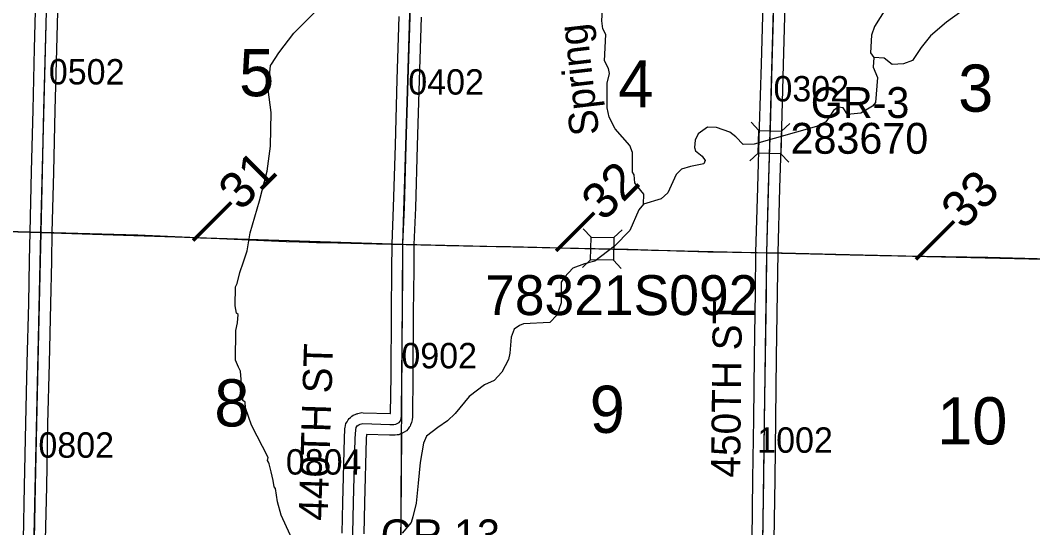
# Model space of a CAD drawing. Extents: x -132.8 to -73.3, y -60 to -26.
# Drawn here: x -97.235 to -94.446, y -52.697 to -51.299 of the extents above; entities that cross this region are included whole.
import ezdxf

# ---------------------------------------------------------------- set-up
doc = ezdxf.new("R2010")
doc.units = 0
for name, color, linetype in [('tdCoHydroRiver', 7, 'Continuous'), ('tdCoHydroTxtLg', 7, 'Continuous'), ('tdCoPriCL', 7, 'Continuous'), ('tdCoPrimary', 7, 'Continuous'), ('tdCoPriNonDiv', 7, 'Continuous'), ('tdCoPriNonDivCL', 7, 'Continuous'), ('tdCoSecRdNmbr', 7, 'Continuous'), ('tdCoSecRdTxt', 7, 'Continuous'), ('tdCoSecRteBand', 7, 'Continuous'), ('tdCoSecRteCL', 7, 'Continuous'), ('tdCoSectLine', 7, 'Continuous'), ('tdCoSectLinePart', 7, 'Continuous'), ('tdCoSectNmbr', 7, 'Continuous'), ('tdCoStrucNonDivPri', 7, 'Continuous'), ('tdCoStrucPriMaintName', 7, 'Continuous'), ('tdCoStrucSec', 7, 'Continuous'), ('tdCoStrucSecCoName', 7, 'Continuous'), ('tdCoStrucSecFHWANum', 7, 'Continuous'), ('tdCoSurfGravel', 7, 'Continuous'), ('tdStHwyPriRefPost1', 7, 'Continuous')]:
    doc.layers.add(name, color=color, linetype=linetype)

msp = doc.modelspace()

# ---------------------------------------------------------------- linework, layer by layer
at = {"layer": 'tdCoHydroRiver'}
for points in [[(-94.8498, -50.7304), (-94.8448, -50.7492), (-94.8402, -50.7541), (-94.8389, -50.7667), (-94.8268, -50.7922), (-94.8287, -50.8111), (-94.8357, -50.8441), (-94.8284, -50.8726), (-94.8239, -50.8838), (-94.8211, -50.8996), (-94.8201, -50.9264), (-94.8333, -50.9546), (-94.845, -50.9843), (-94.8512, -51.0583), (-94.8683, -51.1226), (-94.8709, -51.1683), (-94.85, -51.2255), (-94.8508, -51.2665), (-94.8818, -51.3164), (-94.8902, -51.3399), (-94.8928, -51.3887), (-94.8836, -51.4015)], [(-95.5185, -51.8063), (-95.5179, -51.7779), (-95.538, -51.7538), (-95.5426, -51.7474), (-95.5437, -51.7253), (-95.5483, -51.7173), (-95.5487, -51.6637), (-95.5562, -51.6446), (-95.5963, -51.598), (-95.613, -51.5661), (-95.6188, -51.5407), (-95.6189, -51.4729), (-95.6121, -51.4462), (-95.6149, -51.432), (-95.6255, -51.4112), (-95.6225, -51.3387), (-95.63, -51.3228), (-95.6327, -51.3007), (-95.6298, -51.2345)], [(-96.4817, -52.739), (-96.5164, -52.6625), (-96.5267, -52.626), (-96.5322, -52.5896), (-96.5353, -52.5848), (-96.5381, -52.5674), (-96.5439, -52.5436), (-96.5497, -52.5214), (-96.5512, -52.5167), (-96.5543, -52.5119), (-96.5525, -52.504), (-96.598, -52.4147), (-96.6144, -52.3671), (-96.6156, -52.3513), (-96.6219, -52.3464), (-96.6281, -52.2658), (-96.6342, -52.2546), (-96.6416, -52.2356), (-96.6415, -52.1535), (-96.6364, -52.1331), (-96.6343, -52.1095), (-96.639, -52.1063), (-96.6433, -52.0857), (-96.6422, -52.0336), (-96.6373, -52.0243), (-96.6303, -51.9944), (-96.6202, -51.9647), (-96.6102, -51.9349), (-96.6012, -51.8846), (-96.5757, -51.7968), (-96.5551, -51.7152), (-96.5458, -51.646), (-96.5438, -51.553), (-96.552, -51.4897), (-96.5459, -51.4235), (-96.5427, -51.4205), (-96.5231, -51.3893), (-96.4809, -51.335), (-96.4132, -51.267)], [(-94.6443, -51.2756), (-94.6843, -51.3047), (-94.7277, -51.3417), (-94.7536, -51.3743), (-94.778, -51.41), (-94.8019, -51.419), (-94.8335, -51.4215), (-94.8552, -51.4037), (-94.8836, -51.4015)], [(-94.8836, -51.4015), (-94.8857, -51.4283), (-94.8737, -51.4569), (-94.8799, -51.5262), (-94.888, -51.5355), (-94.9199, -51.5554), (-94.9563, -51.5593), (-94.9685, -51.5402), (-94.9827, -51.5383), (-94.9955, -51.5475), (-95.007, -51.5662), (-95.0167, -51.5786), (-95.0422, -51.5922), (-95.2137, -51.6407), (-95.2437, -51.6417), (-95.2638, -51.6207), (-95.2808, -51.6078), (-95.3169, -51.5944), (-95.3421, -51.5939), (-95.3677, -51.6123), (-95.376, -51.6294), (-95.378, -51.6499), (-95.375, -51.6594), (-95.3564, -51.674), (-95.3487, -51.6852), (-95.3521, -51.6946), (-95.3885, -51.7017), (-95.4139, -51.7091), (-95.4285, -51.7246), (-95.4516, -51.7746), (-95.4693, -51.7915), (-95.5185, -51.8063)], [(-95.5185, -51.8063), (-95.5315, -51.8218), (-95.5563, -51.8781), (-95.5983, -51.9214), (-95.6528, -51.9628), (-95.6813, -51.9701), (-95.7131, -51.9821), (-95.7357, -52.0068), (-95.7455, -52.0208), (-95.7451, -52.0776), (-95.7569, -52.1121), (-95.7762, -52.1322), (-95.8489, -52.1354), (-95.86, -52.1399), (-95.8745, -52.1506), (-95.8828, -52.1726), (-95.8869, -52.2166), (-95.8904, -52.2339), (-95.9085, -52.2683), (-95.9295, -52.2915), (-95.9565, -52.3035), (-95.9982, -52.3358), (-96.0371, -52.3823), (-96.058, -52.4024), (-96.0852, -52.4207), (-96.1157, -52.4453), (-96.124, -52.4641), (-96.133, -52.5175), (-96.1389, -52.5742), (-96.1448, -52.6293), (-96.1535, -52.667), (-96.1585, -52.6826), (-96.1828, -52.7121)]]:
    msp.add_lwpolyline(points, dxfattribs=at)
at = {"layer": 'tdCoPriCL'}
msp.add_lwpolyline([(-97.3038, -51.88), (-97.2088, -51.8825), (-97.1778, -51.8835), (-97.1294, -51.8852), (-97.0369, -51.8879), (-97.0192, -51.8884), (-96.971, -51.8895), (-96.9114, -51.8908), (-96.8478, -51.8936), (-96.7383, -51.8982), (-96.6508, -51.9014), (-96.5388, -51.9066), (-96.5023, -51.9084), (-96.4614, -51.9098), (-96.4185, -51.9113), (-96.3534, -51.9123), (-96.254, -51.915), (-96.1953, -51.916), (-96.1812, -51.9162), (-96.1494, -51.9167), (-96.0596, -51.9197), (-95.9689, -51.9219), (-95.885, -51.9229), (-95.7768, -51.9256), (-95.7119, -51.9268), (-95.613, -51.9291), (-95.5613, -51.9301), (-95.4959, -51.9323), (-95.4778, -51.9328), (-95.4278, -51.9342), (-95.4093, -51.9348), (-95.3408, -51.937), (-95.2675, -51.9382), (-95.179, -51.9397), (-95.1371, -51.9404), (-94.9896, -51.9448), (-94.8673, -51.9473), (-94.8024, -51.9485), (-94.7545, -51.9492), (-94.6871, -51.9502), (-94.6495, -51.9508), (-94.5704, -51.9522), (-94.4927, -51.9545), (-94.3963, -51.9564)], dxfattribs=at)
at = {"layer": 'tdCoPrimary'}
msp.add_line((-94.7542, -51.9492), (-94.6867, -51.9502), dxfattribs=at)
msp.add_line((-94.7542, -51.9492), (-94.6867, -51.9502), dxfattribs=at)
for points in [[(-97.6081, -51.8713), (-97.534, -51.8733), (-97.4151, -51.8765), (-97.3034, -51.88), (-97.2085, -51.8825), (-97.1774, -51.8835), (-97.129, -51.8852), (-97.0365, -51.8879)], [(-97.6081, -51.8713), (-97.534, -51.8733), (-97.4151, -51.8765), (-97.3034, -51.88), (-97.2085, -51.8825), (-97.1774, -51.8835), (-97.129, -51.8852), (-97.0365, -51.8879)], [(-97.3034, -51.88), (-97.2085, -51.8825), (-97.1774, -51.8835), (-97.129, -51.8852), (-97.0365, -51.8879), (-97.0188, -51.8884), (-96.9706, -51.8895), (-96.911, -51.8908), (-96.8474, -51.8936), (-96.7379, -51.8982), (-96.6504, -51.9014), (-96.5384, -51.9066), (-96.5019, -51.9084), (-96.461, -51.9098), (-96.4181, -51.9113), (-96.353, -51.9123), (-96.2536, -51.915), (-96.1949, -51.916), (-96.1808, -51.9162), (-96.149, -51.9167), (-96.0593, -51.9197), (-95.9685, -51.9219), (-95.8847, -51.9229), (-95.7764, -51.9256), (-95.7116, -51.9268), (-95.6513, -51.9282), (-95.6127, -51.9291), (-95.611, -51.9291), (-95.5609, -51.9301), (-95.4955, -51.9323), (-95.4774, -51.9328), (-95.4275, -51.9342), (-95.4089, -51.9348), (-95.3404, -51.937), (-95.2672, -51.9382), (-95.1786, -51.9397), (-95.1367, -51.9404), (-94.9892, -51.9448), (-94.8669, -51.9473), (-94.8021, -51.9485), (-94.7542, -51.9492), (-94.6867, -51.9502), (-94.6492, -51.9508), (-94.57, -51.9522), (-94.4923, -51.9545), (-94.3959, -51.9564)], [(-97.0365, -51.8879), (-97.0188, -51.8884), (-96.9706, -51.8895)], [(-97.0365, -51.8879), (-97.0188, -51.8884), (-96.9706, -51.8895)], [(-96.9706, -51.8895), (-96.911, -51.8908), (-96.8474, -51.8936), (-96.7379, -51.8982), (-96.6504, -51.9014), (-96.5384, -51.9066), (-96.5019, -51.9084), (-96.461, -51.9098), (-96.4181, -51.9113), (-96.353, -51.9123), (-96.2536, -51.915), (-96.1949, -51.916), (-96.1808, -51.9162), (-96.149, -51.9167), (-96.0593, -51.9197), (-95.9685, -51.9219), (-95.8847, -51.9229), (-95.7764, -51.9256), (-95.7116, -51.9268), (-95.6513, -51.9282), (-95.6127, -51.9291), (-95.611, -51.9291), (-95.5609, -51.9301), (-95.4955, -51.9323), (-95.4774, -51.9328)], [(-96.9706, -51.8895), (-96.911, -51.8908), (-96.8474, -51.8936), (-96.7379, -51.8982), (-96.6504, -51.9014), (-96.5384, -51.9066), (-96.5019, -51.9084), (-96.461, -51.9098), (-96.4181, -51.9113), (-96.353, -51.9123), (-96.2536, -51.915), (-96.1949, -51.916), (-96.1808, -51.9162), (-96.149, -51.9167), (-96.0593, -51.9197), (-95.9685, -51.9219), (-95.8847, -51.9229), (-95.7764, -51.9256), (-95.7116, -51.9268), (-95.6513, -51.9282), (-95.6127, -51.9291), (-95.611, -51.9291), (-95.5609, -51.9301), (-95.4955, -51.9323), (-95.4774, -51.9328)], [(-95.4774, -51.9328), (-95.4275, -51.9342), (-95.4089, -51.9348)], [(-95.4774, -51.9328), (-95.4275, -51.9342), (-95.4089, -51.9348)], [(-95.4089, -51.9348), (-95.3404, -51.937), (-95.2672, -51.9382), (-95.1786, -51.9397), (-95.1367, -51.9404), (-94.9892, -51.9448), (-94.8669, -51.9473), (-94.8021, -51.9485), (-94.7542, -51.9492)], [(-95.4089, -51.9348), (-95.3404, -51.937), (-95.2672, -51.9382), (-95.1786, -51.9397), (-95.1367, -51.9404), (-94.9892, -51.9448), (-94.8669, -51.9473), (-94.8021, -51.9485), (-94.7542, -51.9492)], [(-94.6867, -51.9502), (-94.6492, -51.9508), (-94.57, -51.9522), (-94.4923, -51.9545), (-94.3959, -51.9564)], [(-94.6867, -51.9502), (-94.6492, -51.9508), (-94.57, -51.9522), (-94.4923, -51.9545), (-94.3959, -51.9564)]]:
    msp.add_lwpolyline(points, dxfattribs=at)
at = {"layer": 'tdCoPriNonDiv'}
msp.add_lwpolyline([(-97.5344, -51.8733), (-97.2088, -51.8825), (-96.9114, -51.8908), (-96.5023, -51.9084), (-96.254, -51.915), (-95.9689, -51.9219), (-95.5613, -51.9301), (-95.3408, -51.937), (-95.1371, -51.9404), (-94.8024, -51.9485), (-94.5704, -51.9522), (-93.9933, -51.9678), (-93.7317, -51.9764), (-93.5211, -51.9826), (-93.2991, -51.987), (-93.0629, -51.9927), (-92.8545, -51.9961), (-92.6772, -52.0016), (-92.3443, -52.0085), (-92.0644, -52.0159), (-91.7657, -52.0267), (-91.5127, -52.0354), (-91.2659, -52.041)], dxfattribs=at)
at = {"layer": 'tdCoPriNonDivCL'}
msp.add_lwpolyline([(-97.3038, -51.88), (-97.2088, -51.8825), (-97.1778, -51.8835), (-97.1294, -51.8852), (-97.0369, -51.8879), (-97.0192, -51.8884), (-96.971, -51.8895), (-96.9114, -51.8908), (-96.8478, -51.8936), (-96.7383, -51.8982), (-96.6508, -51.9014), (-96.5388, -51.9066), (-96.5023, -51.9084), (-96.4614, -51.9098), (-96.4185, -51.9113), (-96.3534, -51.9123), (-96.254, -51.915), (-96.1953, -51.916), (-96.1812, -51.9162), (-96.1494, -51.9167), (-96.0596, -51.9197), (-95.9689, -51.9219), (-95.885, -51.9229), (-95.7768, -51.9256), (-95.7119, -51.9268), (-95.6516, -51.9282), (-95.613, -51.9291), (-95.6114, -51.9291), (-95.5613, -51.9301), (-95.4959, -51.9323), (-95.4778, -51.9328), (-95.4278, -51.9342), (-95.4093, -51.9348), (-95.3408, -51.937), (-95.2675, -51.9382), (-95.179, -51.9397), (-95.1371, -51.9404), (-94.9896, -51.9448), (-94.8673, -51.9473), (-94.8024, -51.9485), (-94.7545, -51.9492), (-94.6871, -51.9502), (-94.6495, -51.9508), (-94.5704, -51.9522), (-94.4927, -51.9545), (-94.3963, -51.9564)], dxfattribs=at)
msp.add_lwpolyline([(-97.3038, -51.88), (-97.2088, -51.8825), (-97.1778, -51.8835), (-97.1294, -51.8852), (-97.0369, -51.8879), (-97.0192, -51.8884), (-96.971, -51.8895), (-96.9114, -51.8908), (-96.8478, -51.8936), (-96.7383, -51.8982), (-96.6508, -51.9014), (-96.5388, -51.9066), (-96.5023, -51.9084), (-96.4614, -51.9098), (-96.4185, -51.9113), (-96.3534, -51.9123), (-96.254, -51.915), (-96.1953, -51.916), (-96.1812, -51.9162), (-96.1494, -51.9167), (-96.0596, -51.9197), (-95.9689, -51.9219), (-95.885, -51.9229), (-95.7768, -51.9256), (-95.7119, -51.9268), (-95.6516, -51.9282), (-95.613, -51.9291), (-95.6114, -51.9291), (-95.5613, -51.9301), (-95.4959, -51.9323), (-95.4778, -51.9328), (-95.4278, -51.9342), (-95.4093, -51.9348), (-95.3408, -51.937), (-95.2675, -51.9382), (-95.179, -51.9397), (-95.1371, -51.9404), (-94.9896, -51.9448), (-94.8673, -51.9473), (-94.8024, -51.9485), (-94.7545, -51.9492), (-94.6871, -51.9502), (-94.6495, -51.9508), (-94.5704, -51.9522), (-94.4927, -51.9545), (-94.3963, -51.9564)], dxfattribs=at)
at = {"layer": 'tdCoSecRteBand'}
for points in [[(-97.2259, -52.7293), (-97.2227, -52.5831), (-97.2193, -52.4096), (-97.2193, -52.4095), (-97.2193, -52.4094), (-97.2153, -52.2428), (-97.2116, -52.0795), (-97.2116, -52.0795), (-97.2116, -52.0795), (-97.2089, -51.9614), (-97.2074, -51.883), (-97.2074, -51.8829), (-97.2074, -51.8828), (-97.2035, -51.7162), (-97.1995, -51.5458), (-97.1995, -51.5458), (-97.1995, -51.5458), (-97.1953, -51.3774), (-97.1953, -51.3773), (-97.1953, -51.3773), (-97.1907, -51.2042)], [(-97.1307, -51.2058), (-97.1354, -51.3789), (-97.1396, -51.5473), (-97.1435, -51.7176), (-97.1435, -51.7176), (-97.1435, -51.7177), (-97.1475, -51.8842), (-97.1489, -51.9626), (-97.1489, -51.9627), (-97.1489, -51.9628), (-97.1516, -52.0809), (-97.1553, -52.2441), (-97.1553, -52.2441), (-97.1553, -52.2442), (-97.1593, -52.4108), (-97.1627, -52.5844), (-97.1627, -52.5844), (-97.1627, -52.5844), (-97.1659, -52.7306)], [(-95.2193, -52.7308), (-95.217, -52.5624), (-95.217, -52.5624), (-95.217, -52.5624), (-95.2148, -52.3969), (-95.2126, -52.2265), (-95.2126, -52.2265), (-95.2126, -52.2265), (-95.2101, -52.0477), (-95.2101, -52.0477), (-95.2101, -52.0477), (-95.2086, -51.9393), (-95.2086, -51.9391), (-95.2086, -51.9389), (-95.2037, -51.76), (-95.2037, -51.7599), (-95.2037, -51.7599), (-95.1985, -51.5925), (-95.1938, -51.4204), (-95.1938, -51.4204), (-95.1938, -51.4204), (-95.1892, -51.2537)], [(-95.1292, -51.2554), (-95.1339, -51.4221), (-95.1386, -51.5942), (-95.1386, -51.5942), (-95.1386, -51.5943), (-95.1437, -51.7617), (-95.1486, -51.9403), (-95.1501, -52.0485), (-95.1526, -52.2273), (-95.1548, -52.3977), (-95.1548, -52.3977), (-95.1548, -52.3977), (-95.157, -52.5632), (-95.1593, -52.7316), (-95.1615, -52.9013), (-95.1615, -52.9013), (-95.1615, -52.9014), (-95.1617, -52.9165), (-95.1618, -52.9169), (-95.1548, -52.9171), (-94.7543, -52.9232), (-94.7543, -52.9232), (-94.7542, -52.9232), (-94.3997, -52.9295)], [(-96.3486, -52.7124), (-96.3467, -52.6275), (-96.3467, -52.6275), (-96.3467, -52.6275), (-96.342, -52.4506), (-96.342, -52.4504), (-96.342, -52.4502), (-96.341, -52.426), (-96.3409, -52.4234), (-96.3403, -52.4209), (-96.3391, -52.4152), (-96.3379, -52.4098), (-96.3349, -52.4052), (-96.3317, -52.4003), (-96.3292, -52.3964), (-96.3255, -52.3934), (-96.3215, -52.3902), (-96.3175, -52.3869), (-96.3126, -52.3852), (-96.3084, -52.3837), (-96.3069, -52.3831), (-96.3053, -52.3828), (-96.2979, -52.381), (-96.2941, -52.3801), (-96.2901, -52.3803), (-96.2161, -52.3825), (-96.2147, -52.3825), (-96.2135, -52.2785), (-96.2123, -52.1042), (-96.2123, -52.1042), (-96.2123, -52.1041), (-96.2111, -51.9864), (-96.2108, -51.9161), (-96.2108, -51.9155), (-96.2108, -51.915), (-96.2066, -51.8139), (-96.2017, -51.6434), (-96.1965, -51.4622), (-96.1965, -51.4621), (-96.1965, -51.4621), (-96.1911, -51.2888)], [(-96.1311, -51.2906), (-96.1365, -51.4639), (-96.1417, -51.6451), (-96.1417, -51.6451), (-96.1417, -51.6452), (-96.1466, -51.8158), (-96.1466, -51.816), (-96.1466, -51.8162), (-96.1508, -51.9169), (-96.1511, -51.9867), (-96.1511, -51.9868), (-96.1511, -51.9869), (-96.1523, -52.1047), (-96.1535, -52.279), (-96.1535, -52.2791), (-96.1535, -52.2791), (-96.1548, -52.3889), (-96.1548, -52.3905), (-96.155, -52.392), (-96.1559, -52.4004), (-96.1564, -52.4041), (-96.1576, -52.4075), (-96.1599, -52.4134), (-96.1613, -52.4171), (-96.1636, -52.4204), (-96.1668, -52.4249), (-96.1709, -52.4305), (-96.1771, -52.4338), (-96.1813, -52.436), (-96.1824, -52.4366), (-96.1835, -52.4371), (-96.1887, -52.4393), (-96.1925, -52.4409), (-96.1965, -52.4415), (-96.2019, -52.4422), (-96.2039, -52.4425), (-96.206, -52.4425), (-96.2166, -52.4425), (-96.217, -52.4425), (-96.2175, -52.4425), (-96.2815, -52.4405), (-96.282, -52.4524), (-96.2867, -52.629), (-96.2887, -52.7138)]]:
    msp.add_lwpolyline(points, dxfattribs=at)
at = {"layer": 'tdCoSecRteCL'}
for points in [[(-97.1997, -52.8848), (-97.1979, -52.8321), (-97.1959, -52.73), (-97.1927, -52.5838), (-97.1893, -52.4102), (-97.1853, -52.2434), (-97.1816, -52.0802), (-97.1789, -51.9621), (-97.1774, -51.8835), (-97.1735, -51.7169), (-97.1695, -51.5465), (-97.1653, -51.3781), (-97.1607, -51.205), (-97.1562, -51.0346), (-97.1549, -50.9862)], [(-95.1923, -52.9459), (-95.1915, -52.9009), (-95.1893, -52.7312), (-95.187, -52.5628), (-95.1848, -52.3973), (-95.1826, -52.2269), (-95.1801, -52.0481), (-95.1786, -51.9397), (-95.1737, -51.7608), (-95.1685, -51.5934), (-95.1639, -51.4212), (-95.1592, -51.2545), (-95.1542, -51.0812), (-95.1533, -51.0331)], [(-96.3187, -52.7131), (-96.3167, -52.6282), (-96.312, -52.4514), (-96.311, -52.4273), (-96.3098, -52.4216), (-96.3066, -52.4167), (-96.3026, -52.4135), (-96.2984, -52.412), (-96.291, -52.4102), (-96.2166, -52.4125), (-96.206, -52.4125), (-96.2005, -52.4117), (-96.1954, -52.4095), (-96.1912, -52.4073), (-96.188, -52.4028), (-96.1857, -52.3969), (-96.1848, -52.3885), (-96.1835, -52.2788), (-96.1823, -52.1045), (-96.1811, -51.9866), (-96.1808, -51.9162), (-96.1766, -51.8149), (-96.1717, -51.6443), (-96.1665, -51.463), (-96.1611, -51.2897)]]:
    msp.add_lwpolyline(points, dxfattribs=at)
at = {"layer": 'tdCoSectLine'}
for points in [[(-97.1778, -51.8835), (-97.1552, -50.9862)], [(-96.1812, -51.9162), (-96.1535, -51.0094)], [(-95.179, -51.9397), (-95.1537, -51.0331)], [(-98.1252, -51.8564), (-97.1778, -51.8835)], [(-97.2001, -52.8848), (-97.1778, -51.8835)], [(-97.1778, -51.8835), (-96.1812, -51.9162)], [(-96.1872, -52.9074), (-96.1812, -51.9162)], [(-96.1812, -51.9162), (-95.179, -51.9397)], [(-95.1927, -52.9459), (-95.179, -51.9397)], [(-95.179, -51.9397), (-94.1761, -51.9627)]]:
    msp.add_lwpolyline(points, dxfattribs=at)
at = {"layer": 'tdCoSectLinePart'}
for points in [[(-98.0952, -51.8572), (-97.2078, -51.8827)], [(-97.1478, -51.8845), (-96.2111, -51.9152)], [(-96.1512, -51.9169), (-95.209, -51.939)], [(-95.149, -51.9404), (-94.2065, -51.962)], [(-96.1872, -52.9074), (-96.1843, -52.4368)]]:
    msp.add_lwpolyline(points, dxfattribs=at)
at = {"layer": 'tdCoStrucNonDivPri'}
for points in [[(-95.6841, -51.8741), (-95.6625, -51.8967), (-95.6, -51.8981)], [(-95.5774, -51.8765), (-95.6, -51.8981), (-95.6014, -51.9606)], [(-95.6865, -51.9808), (-95.6639, -51.9592), (-95.6625, -51.8967)], [(-95.5802, -51.9827), (-95.6014, -51.9606), (-95.6639, -51.9592)]]:
    msp.add_lwpolyline(points, dxfattribs=at)
at = {"layer": 'tdCoStrucSec'}
for points in [[(-95.2219, -51.5799), (-95.2005, -51.6026), (-95.138, -51.6046)], [(-95.1157, -51.5836), (-95.138, -51.6046), (-95.1399, -51.6671)], [(-95.2252, -51.6866), (-95.2024, -51.6652), (-95.2005, -51.6026)], [(-95.1185, -51.6899), (-95.1399, -51.6671), (-95.2024, -51.6652)], [(-95.6841, -51.8741), (-95.6625, -51.8967), (-95.6, -51.8981)], [(-95.5774, -51.8765), (-95.6, -51.8981), (-95.6014, -51.9606)], [(-95.6865, -51.9808), (-95.6639, -51.9592), (-95.6625, -51.8967)], [(-95.5802, -51.9827), (-95.6014, -51.9606), (-95.6639, -51.9592)]]:
    msp.add_lwpolyline(points, dxfattribs=at)
at = {"layer": 'tdCoSurfGravel'}
for points in [[(-96.1808, -51.9162), (-96.1766, -51.8149), (-96.1717, -51.6443), (-96.1665, -51.463), (-96.1611, -51.2897), (-96.1561, -51.1188), (-96.1531, -51.0094)], [(-95.2095, -53.946), (-95.2082, -53.8829), (-95.205, -53.7122), (-95.2021, -53.5514), (-95.201, -53.4479), (-95.2004, -53.3852), (-95.1974, -53.2343), (-95.1944, -53.0669), (-95.1923, -52.9459), (-95.1915, -52.9009), (-95.1893, -52.7312), (-95.187, -52.5628), (-95.1848, -52.3973), (-95.1826, -52.2269), (-95.1801, -52.0481), (-95.1786, -51.9397), (-95.1737, -51.7608), (-95.1685, -51.5934), (-95.1639, -51.4212), (-95.1592, -51.2545), (-95.1542, -51.0812), (-95.1533, -51.0331)], [(-97.1997, -52.8848), (-97.1979, -52.8321), (-97.1959, -52.73), (-97.1927, -52.5838), (-97.1893, -52.4102), (-97.1853, -52.2434), (-97.1816, -52.0802), (-97.1789, -51.9621), (-97.1774, -51.8835), (-97.1735, -51.7169), (-97.1695, -51.5465), (-97.1653, -51.3781), (-97.1607, -51.205)], [(-96.3218, -52.9053), (-96.3221, -52.8677), (-96.3204, -52.7843), (-96.3187, -52.7131), (-96.3167, -52.6282), (-96.312, -52.4514), (-96.311, -52.4273), (-96.3098, -52.4216), (-96.3066, -52.4167), (-96.3026, -52.4135), (-96.2984, -52.412), (-96.291, -52.4102), (-96.2166, -52.4125), (-96.206, -52.4125), (-96.2005, -52.4117), (-96.1954, -52.4095), (-96.1912, -52.4073), (-96.188, -52.4028), (-96.1857, -52.3969), (-96.1848, -52.3885), (-96.1835, -52.2788), (-96.1823, -52.1045), (-96.1811, -51.9866), (-96.1808, -51.9162)]]:
    msp.add_lwpolyline(points, dxfattribs=at)

# ---------------------------------------------------------------- texts
at = {"layer": 'tdCoHydroTxtLg'}
msp.add_text('Spring', height=0.08, rotation=96.6039, dxfattribs=at).set_placement((-95.6402, -51.6125))
at = {"layer": 'tdCoSecRdNmbr'}
for s, rotation, p in [('0502', 359.9267, (-97.1561, -51.476)), ('0402', 359.9274, (-96.1662, -51.5039)), ('0302', 359.9282, (-95.1604, -51.5228)), ('0902', 359.9274, (-96.1852, -52.258)), ('1002', 359.9282, (-95.2052, -52.4906)), ('0802', 359.9267, (-97.1848, -52.5043)), ('0804', 359.9274, (-96.5034, -52.5508))]:
    msp.add_text(s, height=0.07, rotation=rotation, dxfattribs=at).set_placement(p)
at = {"layer": 'tdCoSecRdTxt'}
for s, rotation, p in [('450TH ST', 89.3514, (-95.2526, -52.5597)), ('440TH ST', 88.2401, (-96.3883, -52.6787))]:
    msp.add_text(s, height=0.08, rotation=rotation, dxfattribs=at).set_placement(p)
at = {"layer": 'tdCoSectNmbr'}
for s, rotation, p in [('5', 359.927, (-96.6322, -51.5085)), ('4', 359.9278, (-95.5878, -51.5393)), ('3', 359.9285, (-94.6519, -51.5511)), ('8', 359.9269, (-96.7004, -52.4182)), ('9', 359.9277, (-95.6665, -52.4359)), ('10', 359.9284, (-94.7097, -52.4676))]:
    msp.add_text(s, height=0.13, rotation=rotation, dxfattribs=at).set_placement(p)
at = {"layer": 'tdCoStrucPriMaintName'}
msp.add_text('78321S092', height=0.11, dxfattribs=at).set_placement((-95.9546, -52.1115))
msp.add_text('78321S092', height=0.11, dxfattribs=at).set_placement((-95.9546, -52.1115))
msp.add_text('78321S092', height=0.11, dxfattribs=at).set_placement((-95.9546, -52.1115))
at = {"layer": 'tdCoStrucSecCoName'}
for s, p in [('GR-3', (-95.0578, -51.5685)), ('GR 13', (-96.2421, -52.7594))]:
    msp.add_text(s, height=0.085, dxfattribs=at).set_placement(p)
at = {"layer": 'tdCoStrucSecFHWANum'}
msp.add_text('283670', height=0.085, dxfattribs=at).set_placement((-95.1135, -51.667))
at = {"layer": 'tdStHwyPriRefPost1'}
for s, p in [('‒‒31', (-96.7326, -51.9323)), ('‒‒32', (-95.7331, -51.9611)), ('‒‒33', (-94.7423, -51.9843))]:
    msp.add_text(s, height=0.1, rotation=45, dxfattribs=at).set_placement(p)

doc.saveas('drawing.dxf')
